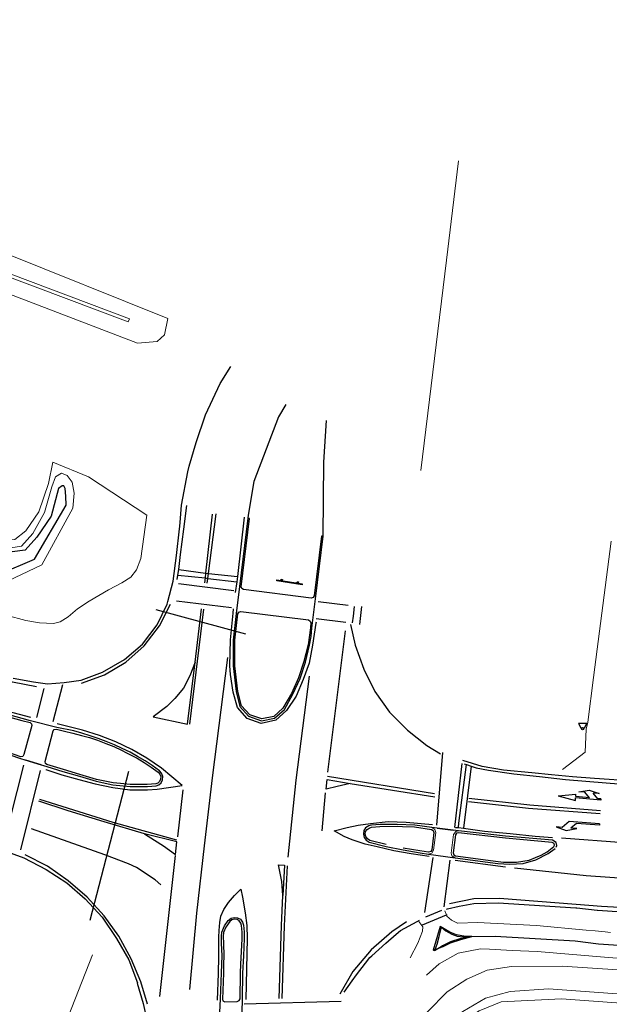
# Model space of a CAD drawing. Header units: metres. Extents: x 169249 to 194689, y 406250 to 412203.
# Tile 351 of 442: x 188961 to 189029, y 411403 to 411517. Entities that reach past the tile are written whole.
import ezdxf

# ---------------------------------------------------------------- set-up
doc = ezdxf.new("R2010")
doc.units = ezdxf.units.M
doc.linetypes.add('BGT_NLCS_N264$0$AM-AS', pattern=[16, 10, -2, 2, -2])
doc.layers.get('0').update_dxf_attribs({"linetype": 'CONTINUOUS'})
for name, color, linetype, lineweight in [('BGT_NLCS_N264$0$B-WE-AM-AS_KUNSTWERK_DUIKER-GV', 252, 'BGT_NLCS_N264$0$AM-AS', 18), ('BGT_NLCS_N264$0$B-WE-GW-WATERGANG_INSTEEK-G', 252, 'CONTINUOUS', 18), ('BGT_NLCS_N264$0$B-WE-GW-WATERGANG_SLOOT_BODEM-G', 252, 'CONTINUOUS', 18), ('BGT_NLCS_N264$0$B-WE-IE-TERREINAFSCHEIDING_KUNSTMATIG_HEKWERK-G', 252, 'BGT_NLCS_N264$0$IE-TERREINAFSCHEIDING-KUNSTMATIG', 18), ('BGT_NLCS_N264$0$B-WE-OG-TOPOGRAFIE_TERREIN_GROEN-GV', 252, 'CONTINUOUS', 18), ('BGT_NLCS_N264$0$B-WE-OG-TOPOGRAFIE_WATER-GV', 252, 'CONTINUOUS', 18), ('BGT_NLCS_N264$0$B-WE-OG-TOPOGRAFIE_WEG_RIJWIELPAD-G', 252, 'CONTINUOUS', 18), ('BGT_NLCS_N264$0$B-WE-OG-TOPOGRAFIE_WEG_RIJWIELPAD-GV', 252, 'CONTINUOUS', 18), ('BGT_NLCS_N264$0$B-WE-OG-TOPOGRAFIE_WEG_VERHARD-G', 252, 'CONTINUOUS', 18), ('BGT_NLCS_N264$0$B-WE-VW-MARKERING_PIJL-S', 252, 'CONTINUOUS', 25), ('BGT_NLCS_N264$0$B-WE-VW-VERKEERSTEKEN_BORD-S', 252, 'CONTINUOUS', 25), ('X-XX-AL-REFERENTIE-G', 7, 'CONTINUOUS', 18)]:
    doc.layers.add(name, color=color, linetype=linetype, lineweight=lineweight)
for name, color, linetype in [('BGT_NLCS_N264$0$B-WE-IE-MEUBILAIR_WEGMEUBILAIR-S', 252, 'CONTINUOUS'), ('BGT_NLCS_N264$0$B-WE-OG-TOPOGRAFIE_WATER_SLOOT-GV', 252, 'CONTINUOUS'), ('BGT_NLCS_N264$0$B-WE-OG-TOPOGRAFIE_WEG_RIJWEG-G', 252, 'CONTINUOUS'), ('BGT_NLCS_N264$0$B-WE-VH-KANTOPSLUITING-G', 252, 'CONTINUOUS'), ('BGT_NLCS_N264$0$B-WE-VW-BEWEGWIJZERING_DRAAGCONSTRUCTIE_PORTAAL_POER-G', 252, 'CONTINUOUS'), ('BGT_NLCS_N264$0$B-WE-VW-MARKERING-G', 252, 'CONTINUOUS')]:
    doc.layers.add(name, color=color, linetype=linetype)
doc.linetypes.add('BGT_NLCS_N264$0$IE-TERREINAFSCHEIDING-KUNSTMATIG', pattern='A,4,[82,NLCS.SHX,S=0.75,R=90,X=0,Y=0],4,-2', length=10)

# ---------------------------------------------------------------- blocks, each defined once
blk = doc.blocks.new('BGT_NLCS_N264$0$SIE-WEG_SCHRIKHEK')
for points in [[(-1.125, 0), (-1.125, 0.1), (-1.5, 0.1), (-1.5, 0)], [(-0.375, 0), (-0.375, 0.1), (-0.75, 0.1), (-0.75, 0)], [(0.375, 0.1), (0, 0.1), (0, 0), (0.375, 0)], [(1.125, 0), (1.125, 0.1), (0.75, 0.1), (0.75, 0)]]:
    blk.add_hatch(color=0).paths.add_polyline_path(points)
at = {"color": 0}
for p, q in [((-1.125, 0), (-1.125, 0.1)), ((-0.75, 0), (-0.75, 0.1)), ((-0.375, 0), (-0.375, 0.1)), ((0, 0.1), (0, 0)), ((0.375, 0.1), (0.375, 0)), ((0.75, 0.1), (0.75, 0)), ((1.125, 0.1), (1.125, 0))]:
    blk.add_line(p, q, dxfattribs=at)
at = {"flags": 128}
for points in [[(-1.5, 0.1), (1.5, 0.1), (1.5, 0), (-1.5, 0)], [(-1.0125, 0.1), (-1.0125, 0.25), (-0.8625, 0.25), (-0.8625, 0.1)], [(0.8625, 0.1), (0.8625, 0.25), (1.0125, 0.25), (1.0125, 0.1)]]:
    blk.add_lwpolyline(points, close=True, dxfattribs=at)
blk = doc.blocks.new('BGT_NLCS_N264$0$SIE-WEG_SCHIJNWERPER-SO')
at = {"ltscale": 0.5, "flags": 128}
blk.add_lwpolyline([(-0.48, 0.61), (-0.21, 0.12), (0.21, 0.12), (0.48, 0.61)], close=True, dxfattribs=at)
at = {"ltscale": 0.5}
blk.add_circle((0, 0), 0.125, dxfattribs=at)
blk = doc.blocks.new('BGT_NLCS_N264$0$B-SVW-MARKERING_PIJL_COMBI_RD_RA_5.0')
for p, q in [((0, 0.07), (2.95, 0.07)), ((0, -0.08), (0, 0.07)), ((5, 0), (2.95, 0.38)), ((2.95, 0.38), (2.95, 0.07)), ((5, 0), (2.95, -0.37)), ((0, -0.08), (0.35, -0.08)), ((0.25, -0.68), (0.95, -0.68)), ((1.45, -0.97), (0.25, -0.68)), ((0.35, -0.08), (0.95, -0.68)), ((1.35, -0.08), (2.95, -0.08)), ((1.35, -0.08), (1.95, -0.68)), ((2.65, -0.68), (1.45, -0.97)), ((1.95, -0.68), (2.65, -0.68)), ((2.95, -0.08), (2.95, -0.37))]:
    blk.add_line(p, q)
blk = doc.blocks.new('BGT_NLCS_N264$0$B-SVW-MARKERING_PIJL_LA_5.0')
for p, q in [((0, 0.07), (2.7, 0.07)), ((0, -0.08), (0, 0.07)), ((3.8, 0.97), (2.6, 0.67)), ((2.6, 0.67), (3.3, 0.67)), ((2.7, 0.07), (3.3, 0.67)), ((3.55, -0.08), (4.3, 0.67)), ((5, 0.67), (3.8, 0.97)), ((4.3, 0.67), (5, 0.67)), ((0, -0.08), (3.55, -0.08))]:
    blk.add_line(p, q)
blk = doc.blocks.new('BGT_NLCS_N264')
at = {"layer": 'BGT_NLCS_N264$0$B-WE-AM-AS_KUNSTWERK_DUIKER-GV'}
blk.add_line((188965.34, 411399.13, 10.6), (188969.32, 411409.3, 11.62), dxfattribs=at)
at = {"layer": 'BGT_NLCS_N264$0$B-WE-GW-WATERGANG_INSTEEK-G'}
for points in [[(188861.33, 411510.34, 10.91), (188865.4, 411510.26, 10.91), (188882, 411507.35, 11.27), (188892.78, 411506.13, 11.33), (188906.87, 411502.78, 11.35), (188914.29, 411501.41, 11.33), (188920.91, 411500.11, 11.33), (188925.7, 411498.26, 11.14), (188932.58, 411495.74, 11.12), (188974.22, 411479.78, 11.03), (188976.54, 411479.96, 11.04), (188977.38, 411480.73, 11.07), (188977.76, 411482.64, 11.11), (188958.18, 411490.5, 11.05), (188933.3, 411500.38, 11.05), (188925.13, 411502.35, 11.33), (188924.91, 411502.46, 11.46), (188909.8, 411507.11, 11.58), (188905.26, 411507.72, 11.57), (188894.17, 411510.41, 11.48), (188870.3, 411512.91, 11.29), (188851.67, 411514.09, 11.3), (188824.81, 411517.3, 11.18), (188823.23, 411517.48, 11.19)], [(189028.32, 411334.65, 11.37), (189025.59, 411336.37, 11.52), (189022.45, 411339.4, 11.49), (189019.7, 411343.37, 11.5), (189017.27, 411347.68, 11.51), (189012.5, 411356.04, 11.45), (189007.96, 411365.66, 11.4), (189004.45, 411374.96, 11.37), (189003.21, 411379.66, 11.42), (189001.71, 411385.32, 11.48), (189001.42, 411391.23, 11.46), (189002.78, 411393.62, 11.44), (189003.43, 411394.48, 11.44), (189004.12, 411395.41, 11.43), (189005.57, 411398.11, 11.41), (189006.52, 411399.56, 11.4), (189008.01, 411401.82, 11.38), (189010.3, 411404.14, 11.36), (189012.62, 411405.62, 11.41), (189014.98, 411406.65, 11.48), (189017.8, 411407.1, 11.49), (189023.71, 411407.13, 11.42), (189040.2, 411406.04, 11.45)]]:
    blk.add_polyline3d(points, dxfattribs=at)
at = {"layer": 'BGT_NLCS_N264$0$B-WE-GW-WATERGANG_SLOOT_BODEM-G'}
for points in [[(188897.76, 411507.83, 10.14), (188873.59, 411511.09, 10.12), (188850.02, 411512.88, 10.11), (188823.77, 411515.87, 10.1), (188823.72, 411515.47, 10.1), (188849.98, 411512.49, 10.11), (188873.55, 411510.69, 10.12), (188897.69, 411507.43, 10.14), (188922.25, 411501.43, 10.15), (188973.16, 411482.25, 10.15), (188973.3, 411482.62, 10.15), (188922.37, 411501.82, 10.15), (188897.76, 411507.83, 10.14)], [(189029.8, 411336.66, 10.64), (189027.03, 411337.71, 10.64), (189025.39, 411339.66, 10.68), (189020.98, 411345.56, 10.69), (189018.25, 411350.23, 10.69), (189015.84, 411354.55, 10.69), (189012.7, 411361.18, 10.69), (189008.91, 411369.63, 10.69), (189005.7, 411378.68, 10.61), (189004.61, 411383.46, 10.61), (189004.06, 411385.89, 10.62), (189004.12, 411386.78, 10.61), (189004.4, 411390.54, 10.61), (189005.28, 411393.27, 10.57), (189006.6, 411396.53, 10.54), (189008.64, 411399.12, 10.53), (189012.13, 411401.85, 10.53), (189014.79, 411403.4, 10.52), (189017.67, 411404.17, 10.52), (189022.11, 411404.47, 10.5), (189039.18, 411403.23, 10.62)], [(189039.08, 411402.18, 10.74), (189023.64, 411403.3, 10.76), (189016.62, 411402.98, 10.76), (189014.05, 411401.9, 10.76), (189012.9, 411401.22, 10.75), (189011.36, 411400.09, 10.75), (189009.48, 411398.35, 10.76), (189007.82, 411396.17, 10.75), (189006.32, 411393.15, 10.75), (189005.76, 411391.13, 10.75), (189005.33, 411389.38, 10.75), (189005.29, 411387.99, 10.73), (189005.25, 411386.75, 10.72), (189005.43, 411385.09, 10.72), (189005.99, 411381.76, 10.7), (189007.51, 411376.11, 10.71), (189009.63, 411370.28, 10.7), (189011.94, 411364.51, 10.68), (189014.97, 411357.98, 10.68), (189017.29, 411353.48, 10.67), (189019.54, 411349.28, 10.67), (189022.37, 411345.11, 10.67), (189026.57, 411339.53, 10.68), (189029.39, 411337.53, 10.67)]]:
    blk.add_polyline3d(points, dxfattribs=at)
at = {"layer": 'BGT_NLCS_N264$0$B-WE-IE-TERREINAFSCHEIDING_KUNSTMATIG_HEKWERK-G'}
blk.add_polyline3d([(189011.65, 411501.01, 11.6), (189010.25, 411489.46, 11.61), (189007.25, 411464.91, 11.65)], dxfattribs=at)
at = {"layer": 'BGT_NLCS_N264$0$B-WE-OG-TOPOGRAFIE_TERREIN_GROEN-GV'}
blk.add_polyline3d([(188861.36, 411485.76, 11.06), (188865.3, 411484.78, 11.08), (188882.73, 411480.83, 11.26), (188900.4, 411474.73, 11.04), (188918.52, 411467.79, 10.88), (188934.2, 411461.49, 10.9), (188941.03, 411460.37, 11.22), (188949.27, 411456.6, 11.05), (188953.05, 411455.86, 11.06), (188958.27, 411456.69, 11.13), (188959.96, 411456.87, 11.17), (188961.21, 411457.9, 11.2), (188962.72, 411460.12, 11.22), (188963.87, 411463.42, 11.27), (188964.36, 411465.9, 11.23), (188968.54, 411464.2, 11.25), (188975.33, 411459.71, 11.41)], dxfattribs=at)
at = {"layer": 'BGT_NLCS_N264$0$B-WE-OG-TOPOGRAFIE_WATER-GV'}
blk.add_polyline3d([(188958.34, 411451.65, 11.28), (188963.07, 411453.94, 11.21), (188966.68, 411460.53, 11.14), (188966.84, 411462.26, 11.18), (188966.62, 411463.57, 11.15), (188966.04, 411464.34, 11.16), (188965.37, 411464.61, 11.1), (188964.69, 411464.19, 11.19), (188964.25, 411463.02, 11.18), (188963.41, 411460.03, 11.16), (188962.04, 411457.59, 11.05), (188960.7, 411456.08, 11.07), (188958.47, 411455.74, 11.1)], dxfattribs=at)
at = {"layer": 'BGT_NLCS_N264$0$B-WE-OG-TOPOGRAFIE_WATER_SLOOT-GV'}
for points in [[(188965.02, 411462.84, 10.74), (188964.16, 411459.59, 10.71), (188962.51, 411457.13, 10.73), (188961.15, 411455.63, 10.74), (188958.42, 411455.29, 10.49), (188953.17, 411454.22, 10.71), (188948.76, 411455.32, 10.78), (188939.63, 411458.39, 10.73), (188933.74, 411460.3, 10.73), (188917.78, 411466.45, 10.7), (188899.78, 411473.09, 10.78), (188882.19, 411478.86, 10.77), (188864.99, 411483.22, 10.78), (188847.87, 411487.6, 10.66)], [(188851.66, 411485.21, 10.63), (188860.39, 411483, 10.7), (188869.87, 411480.61, 10.77), (188889.16, 411475.31, 10.72), (188906.1, 411469.19, 10.72), (188923.49, 411463.09, 10.78), (188938.77, 411457.52, 10.77), (188951.72, 411453.43, 10.79), (188958.18, 411452.86, 10.76), (188962.22, 411454.59, 10.85), (188965.92, 411460.89, 10.78), (188965.87, 411461.94, 10.81), (188965.82, 411462.83, 10.81), (188965.65, 411463.15, 10.79), (188965.45, 411463.12, 10.77), (188965.02, 411462.84, 10.74)]]:
    blk.add_polyline3d(points, dxfattribs=at)
at = {"layer": 'BGT_NLCS_N264$0$B-WE-OG-TOPOGRAFIE_WEG_RIJWEG-G'}
for p, q in [((188962.64, 411430.72, 11.87), (188961.23, 411431.16, 11.86)), ((188963.02, 411430.6, 11.87), (188962.64, 411430.72, 11.87)), ((189011.62, 411422.9, 11.93), (189008.53, 411423.31, 11.93)), ((189008.13, 411420.2, 11.88), (189011.24, 411419.77, 11.88))]:
    blk.add_line(p, q, dxfattribs=at)
for points in [[(188959.73, 411440.72, 11.74), (188962.1, 411440.29, 11.74), (188963.74, 411440.05, 11.73), (188965.7, 411440.19, 11.71), (188967.66, 411440.47, 11.69), (188970.16, 411441.39, 11.65), (188972.73, 411442.9, 11.63), (188974.82, 411444.68, 11.61), (188976.52, 411446.91, 11.61), (188977.67, 411449.33, 11.61), (188977.77, 411449.66, 11.6), (188978.37, 411452.02, 11.57), (188978.78, 411455.02, 11.57), (188979.14, 411458.12, 11.53), (188979.16, 411458.38, 11.53), (188979.24, 411459.37, 11.51), (188979.35, 411460.87, 11.49), (188980.1, 411464.75, 11.53), (188980.24, 411465.44, 11.54), (188981.07, 411468.18, 11.53), (188982.15, 411471.42, 11.53), (188983.88, 411475.07, 11.53), (188985.1, 411477.05, 11.51)], [(188991.5, 411472.62, 11.55), (188990.68, 411471.18, 11.62), (188987.79, 411463.65, 11.63), (188987.13, 411459.73, 11.72), (188987.07, 411459.37, 11.72)], [(188995.85, 411457.26, 11.76), (188995.93, 411465.88, 11.57), (188996.24, 411470.75, 11.54)], [(189032.01, 411428.68, 11.71), (189027.46, 411429.02, 11.72), (189024.93, 411429.21, 11.71), (189022.46, 411429.43, 11.72), (189020.17, 411429.66, 11.72), (189016.86, 411429.97, 11.72), (189014.39, 411430.41, 11.73), (189012.15, 411431.12, 11.74)], [(188987.07, 411459.37, 11.72), (188986.11, 411451.38, 11.81), (188985.73, 411448.24, 11.84), (188985.38, 411445.13, 11.88), (188985.37, 411442.13, 11.91), (188985.74, 411439.14, 11.96), (188986.16, 411437.42, 11.98), (188987.18, 411436.26, 12.02), (188988.68, 411435.74, 12.06), (188990.2, 411436.04, 12.03), (188991.35, 411437.06, 11.98), (188992.35, 411438.83, 11.97), (188993.19, 411440.66, 11.93), (188993.82, 411442.59, 11.9), (188994.29, 411444.55, 11.87), (188994.45, 411445.55, 11.86), (188994.56, 411446.56, 11.86), (188994.61, 411447.14, 11.85), (188995.02, 411450.28, 11.84), (188995.85, 411457.26, 11.76)], [(188958.67, 411420.6, 11.56), (188960.98, 411419.75, 11.56), (188963.58, 411418.38, 11.59), (188966, 411416.86, 11.59), (188968.15, 411414.98, 11.6), (188970.1, 411412.83, 11.64), (188971.77, 411410.37, 11.69), (188973.21, 411407.86, 11.69), (188974.23, 411405.18, 11.71), (188974.21, 411405.16, 11.71), (188974.88, 411402.77, 11.7), (188975.44, 411400.32, 11.71)], [(188962.64, 411430.72, 11.87), (188963.65, 411430.41, 11.87), (188965.53, 411429.83, 11.87), (188967.47, 411429.27, 11.89), (188969.4, 411428.7, 11.9), (188971.36, 411428.28, 11.9), (188973.38, 411428.09, 11.91), (188975.4, 411428.07, 11.92), (188976.41, 411428.16, 11.95), (188976.71, 411428.27, 11.94), (188976.98, 411428.51, 11.94), (188977.14, 411428.87, 11.92), (188977.17, 411429.23, 11.93), (188977.03, 411429.62, 11.91), (188976.78, 411429.9, 11.92), (188975.96, 411430.51, 11.91), (188975.11, 411431.06, 11.91), (188974.24, 411431.58, 11.9), (188973.36, 411432.06, 11.89), (188972.45, 411432.49, 11.9), (188971.56, 411432.92, 11.89), (188970.6, 411433.32, 11.89), (188969.64, 411433.69, 11.89), (188968.72, 411434, 11.89), (188967.74, 411434.31, 11.89), (188966.81, 411434.55, 11.89), (188964.83, 411434.96, 11.87), (188961.77, 411435.74, 11.86), (188960.78, 411436.02, 11.87), (188951.14, 411438.69, 11.87)], [(188951.1, 411434.62, 11.86), (188960.6, 411431.35, 11.86), (188962.64, 411430.72, 11.87)], [(189008.53, 411423.31, 11.93), (189006.54, 411423.55, 11.94), (189004.49, 411423.66, 11.91), (189002.49, 411423.63, 11.91), (189001.5, 411423.57, 11.9), (189001.2, 411423.49, 11.9), (189000.81, 411423.24, 11.9), (189000.59, 411422.93, 11.91), (189000.56, 411422.51, 11.91), (189000.64, 411422.13, 11.9), (189000.86, 411421.8, 11.89), (189001.22, 411421.57, 11.89), (189003.19, 411421.07, 11.88), (189005.17, 411420.7, 11.88), (189007.15, 411420.34, 11.88), (189008.13, 411420.2, 11.88)], [(189023, 411421.01, 11.93), (189023.07, 411421.2, 11.94), (189023.03, 411421.54, 11.95), (189022.6, 411421.82, 11.95), (189017.11, 411422.29, 11.93), (189011.62, 411422.9, 11.93)], [(189011.24, 411419.77, 11.88), (189016.23, 411419.11, 11.86), (189017.6, 411419, 11.85), (189019.17, 411419.1, 11.85), (189020.65, 411419.54, 11.89), (189022.08, 411420.27, 11.92), (189022.88, 411420.86, 11.93)], [(189010.22, 411413.77, 11.7), (189010.37, 411413.81, 11.7), (189011.7, 411414.12, 11.73), (189013.43, 411414.43, 11.73), (189016.24, 411414.51, 11.74), (189025.29, 411413.92, 11.78), (189025.42, 411413.91, 11.78), (189027.8, 411413.66, 11.75), (189027.84, 411413.66, 11.75), (189043.35, 411412.61, 11.7), (189051.71, 411412.57, 11.79), (189060.26, 411412.5, 11.77), (189066.16, 411412.89, 11.76), (189072.99, 411413.27, 11.71), (189084.65, 411414.22, 11.74), (189084.75, 411414.24, 11.74), (189087.15, 411414.65, 11.74), (189087.29, 411414.67, 11.74), (189090.03, 411414.69, 11.71), (189092.36, 411414.22, 11.75), (189092.37, 411414.22, 11.76), (189093.24, 411413.93, 11.78), (189093.33, 411413.59, 11.78), (189092.73, 411413.03, 11.74)], [(188983.76, 411400.16, 11.97), (188983.92, 411403.3, 11.98), (188984.02, 411406.33, 11.98), (188984.08, 411408.32, 11.97), (188984.02, 411409.81, 11.98), (188984.01, 411410.58, 11.99), (188984.06, 411411.09, 12), (188984.35, 411411.81, 12.01), (188984.81, 411412.45, 12.04), (188985.14, 411412.71, 12.05), (188985.5, 411412.8, 12.06), (188985.88, 411412.77, 12.06), (188986.22, 411412.59, 12.05), (188986.47, 411412.25, 12.05), (188986.57, 411411.9, 12.04), (188986.65, 411411.12, 12.04), (188986.65, 411410.34, 12.04), (188986.57, 411408.32, 12.02), (188986.48, 411406.31, 12.01), (188986.41, 411403.33, 11.97), (188986.39, 411401.73, 11.97)], [(188998.33, 411404.08, 11.68), (188999.24, 411405.4, 11.68), (188999.74, 411406.11, 11.68), (189000.8, 411407.48, 11.7), (189001.3, 411408.14, 11.72), (189001.54, 411408.35, 11.71), (189003.16, 411409.8, 11.69), (189004.36, 411410.86, 11.68), (189004.86, 411411.3, 11.68), (189006.82, 411412.34, 11.69), (189007.08, 411412.47, 11.69)]]:
    blk.add_polyline3d(points, dxfattribs=at)
at = {"layer": 'BGT_NLCS_N264$0$B-WE-OG-TOPOGRAFIE_WEG_RIJWIELPAD-G'}
blk.add_line((189010.04, 411413.56, 11.67), (189010.22, 411413.1, 11.66), dxfattribs=at)
for points in [[(189035.78, 411407.65, 11.54), (189029.11, 411408.12, 11.54), (189020.79, 411408.84, 11.53), (189017.88, 411408.97, 11.55), (189015.26, 411409.09, 11.56), (189014.18, 411409.14, 11.56), (189011.58, 411408.66, 11.55), (189009.39, 411407.38, 11.51), (189007.92, 411406.06, 11.51)], [(189008.13, 411420.2, 11.88), (189008.53, 411420.3, 11.88), (189008.72, 411420.67, 11.9), (189008.98, 411422.7, 11.9), (189008.89, 411423.07, 11.91), (189008.53, 411423.31, 11.93)], [(189011.24, 411419.77, 11.88), (189010.86, 411420.01, 11.87), (189010.79, 411420.32, 11.89), (189011.06, 411422.46, 11.92), (189011.34, 411422.81, 11.93), (189011.62, 411422.9, 11.93)], [(189010.22, 411413.1, 11.66), (189010.28, 411412.94, 11.65), (189010.83, 411412.5, 11.66), (189011.53, 411412.15, 11.63), (189011.56, 411412.15, 11.63), (189013.83, 411412.2, 11.61), (189013.83, 411412.2, 11.61), (189020.71, 411411.86, 11.61), (189026.51, 411411.33, 11.59), (189027.57, 411411.24, 11.59), (189028.71, 411411.13, 11.58), (189029.35, 411411.07, 11.58)], [(189005.99, 411408.1, 11.58), (189006.91, 411409.79, 11.62), (189007.43, 411411.2, 11.64), (189007.47, 411411.7, 11.66), (189007.14, 411412.18, 11.66), (189007.02, 411412.35, 11.65)]]:
    blk.add_polyline3d(points, dxfattribs=at)
at = {"layer": 'BGT_NLCS_N264$0$B-WE-OG-TOPOGRAFIE_WEG_RIJWIELPAD-GV'}
blk.add_polyline3d([(188975.33, 411459.71, 11.41), (188974.61, 411454.67, 11.45), (188974.12, 411453.34, 11.46), (188973.44, 411452.5, 11.45), (188972.4, 411451.82, 11.45), (188970.84, 411451, 11.43), (188968.62, 411449.69, 11.42), (188967.23, 411448.78, 11.42), (188966.16, 411447.85, 11.45), (188965.24, 411447.26, 11.44), (188964.43, 411447.07, 11.44), (188962.81, 411447.16, 11.43), (188961.22, 411447.44, 11.47), (188956.61, 411448.68, 11.44)], dxfattribs=at)
at = {"layer": 'BGT_NLCS_N264$0$B-WE-OG-TOPOGRAFIE_WEG_VERHARD-G'}
blk.add_polyline3d([(189023.76, 411430.04, 11.71), (189026.38, 411432.08, 11.51), (189026.51, 411434.75, 11.42), (189026.7, 411435.56, 11.41), (189027.37, 411440.8, 11.45), (189029.41, 411456.7, 11.56)], dxfattribs=at)
at = {"layer": 'BGT_NLCS_N264$0$B-WE-VH-KANTOPSLUITING-G'}
for points in [[(188995.85, 411457.26, 11.76), (188995.67, 411457.25, 11.87), (188994.82, 411450.32, 11.94), (188994.7, 411450.11, 11.93), (188994.47, 411450.04, 11.92), (188994.46, 411450.04, 11.92), (188986.58, 411451.03, 11.95), (188986.37, 411451.16, 11.94), (188986.3, 411451.37, 11.94), (188987.28, 411459.32, 11.85), (188987.09, 411459.37, 11.73), (188987.07, 411459.37, 11.72)], [(188994.1, 411444.58, 11.96), (188993.63, 411442.65, 11.98), (188992.98, 411440.75, 12.01), (188992.16, 411438.93, 12.05), (188991.17, 411437.19, 12.08), (188990.1, 411436.23, 12.14), (188988.7, 411435.96, 12.17), (188987.31, 411436.44, 12.14), (188986.36, 411437.5, 12.11), (188985.93, 411439.15, 12.08), (188985.56, 411442.15, 12.03), (188985.59, 411445.13, 12.01), (188985.91, 411448.2, 11.95), (188986.05, 411448.41, 11.95), (188986.26, 411448.49, 11.96), (188994.15, 411447.49, 11.95), (188994.36, 411447.37, 11.95), (188994.43, 411447.16, 11.95), (188994.38, 411446.59, 11.94), (188994.1, 411444.58, 11.96)], [(188951.08, 411438.46, 11.95), (188960.74, 411435.79, 11.97), (188961.74, 411435.53, 11.97), (188961.88, 411435.39, 11.97), (188961.91, 411435.18, 11.98), (188961, 411431.79, 11.97), (188960.86, 411431.59, 11.97), (188960.64, 411431.55, 11.97), (188951.18, 411434.83, 11.97)], [(188975.36, 411428.29, 12.02), (188973.38, 411428.32, 12.04), (188972.26, 411428.43, 12.03), (188971.39, 411428.52, 12.02), (188969.45, 411428.91, 12), (188967.5, 411429.48, 11.98), (188965.6, 411430.04, 11.97), (188963.68, 411430.65, 11.97), (188963.51, 411430.76, 11.98), (188963.49, 411430.98, 11.98), (188964.39, 411434.56, 11.99), (188964.54, 411434.73, 11.98), (188964.78, 411434.77, 11.97), (188965.73, 411434.52, 11.97), (188966.71, 411434.28, 11.98), (188967.7, 411434.04, 11.98), (188968.65, 411433.78, 11.98), (188969.59, 411433.47, 11.99), (188970.55, 411433.1, 11.99), (188971.46, 411432.73, 12), (188972.36, 411432.31, 12), (188972.97, 411431.99, 12.01), (188973.28, 411431.83, 12.02), (188974.19, 411431.38, 12.04), (188975.01, 411430.87, 12.03), (188975.83, 411430.31, 12.02), (188976.65, 411429.73, 12.02), (188976.84, 411429.52, 12.02), (188976.94, 411429.23, 12.03), (188976.92, 411428.92, 12.02), (188976.81, 411428.66, 12.03), (188976.59, 411428.46, 12.03), (188976.37, 411428.37, 12.03), (188975.36, 411428.29, 12.02)], [(189003.22, 411421.3, 11.99), (189001.31, 411421.79, 12.01), (189001.03, 411421.98, 12.01), (189000.85, 411422.23, 12.01), (189000.77, 411422.5, 12.01), (189000.81, 411422.81, 12.01), (189000.98, 411423.06, 12.02), (189001.24, 411423.23, 12.01), (189001.51, 411423.32, 12.01), (189002.48, 411423.42, 12.01), (189004.54, 411423.45, 12.01), (189005.09, 411423.43, 12.03), (189006.5, 411423.37, 12.05), (189008.49, 411423.07, 12.02), (189008.69, 411422.95, 12.02), (189008.76, 411422.72, 12.03), (189008.51, 411420.68, 12), (189008.4, 411420.48, 12), (189008.15, 411420.43, 12), (189007.13, 411420.57, 12), (189005.18, 411420.9, 11.99)], [(189019.12, 411419.36, 11.96), (189019.87, 411419.5, 11.96), (189020.59, 411419.78, 11.99), (189021.28, 411420.08, 12), (189021.95, 411420.47, 12.02), (189022.55, 411420.91, 12.03), (189022.74, 411421.06, 12.03), (189022.82, 411421.22, 12.05), (189022.79, 411421.42, 12.04), (189022.56, 411421.53, 12.04), (189017.12, 411422.05, 12.04), (189011.62, 411422.68, 12.01), (189011.41, 411422.63, 12.01), (189011.3, 411422.43, 12), (189011.03, 411420.33, 11.98), (189011.1, 411420.12, 11.98), (189011.29, 411420.01, 11.98), (189016.24, 411419.33, 11.96), (189016.87, 411419.25, 11.96), (189017.61, 411419.24, 11.96), (189018.4, 411419.24, 11.96), (189019.12, 411419.36, 11.96)], [(188984.28, 411408.3, 12.08), (188984.26, 411407.38, 12.08), (188984.25, 411406.3, 12.08), (188984.12, 411403.29, 12.1), (188984.18, 411403.1, 12.1), (188984.42, 411402.97, 12.09), (188985.86, 411403, 12.1), (188986.09, 411403.11, 12.1), (188986.18, 411403.32, 12.11), (188986.25, 411406.32, 12.1), (188986.26, 411407.34, 12.11), (188986.42, 411410.33, 12.14), (188986.41, 411411.1, 12.15), (188986.34, 411411.88, 12.15), (188986.27, 411412.15, 12.15), (188986.08, 411412.41, 12.16), (188985.84, 411412.55, 12.16), (188985.49, 411412.61, 12.15), (188985.24, 411412.52, 12.14), (188985, 411412.33, 12.13), (188984.54, 411411.68, 12.12), (188984.26, 411411.05, 12.1), (188984.22, 411410.6, 12.09), (188984.27, 411409.8, 12.09), (188984.28, 411408.3, 12.08)]]:
    blk.add_polyline3d(points, dxfattribs=at)
at = {"layer": 'BGT_NLCS_N264$0$B-WE-VW-BEWEGWIJZERING_DRAAGCONSTRUCTIE_PORTAAL_POER-G', "linetype": 'Continuous'}
for p, q in [((188976.37, 411448.72, 11.61), (188986.81, 411445.88, 11.91)), ((188968.72, 411412.47, 11.54), (188973.23, 411429.86, 12.08))]:
    blk.add_line(p, q, dxfattribs=at)
at = {"layer": 'BGT_NLCS_N264$0$B-WE-VW-MARKERING-G'}
for p, q in [((188982.95, 411459.84, 11.59), (188982.16, 411452.96, 11.68)), ((188986.66, 411459.46, 11.71), (188985.9, 411452.56, 11.79)), ((188978.93, 411452.73, 11.6), (188982.1, 411452.4, 11.7)), ((188979.04, 411453.37, 11.6), (188982.16, 411452.96, 11.68)), ((188982.16, 411452.96, 11.68), (188982.1, 411452.4, 11.7)), ((188982.16, 411452.96, 11.68), (188982.51, 411452.93, 11.69)), ((188982.42, 411452.34, 11.7), (188982.51, 411452.93, 11.7)), ((188982.51, 411452.93, 11.69), (188985.9, 411452.56, 11.79)), ((188982.1, 411452.4, 11.7), (188982.05, 411451.82, 11.7)), ((188982.1, 411452.4, 11.7), (188982.42, 411452.34, 11.7)), ((188982.36, 411451.77, 11.72), (188982.42, 411452.34, 11.7)), ((188982.42, 411452.34, 11.7), (188985.81, 411451.94, 11.81)), ((188985.81, 411451.94, 11.81), (188985.61, 411450.69, 11.82)), ((188985.9, 411452.56, 11.79), (188985.81, 411451.94, 11.81)), ((188980.33, 411435.36, 11.88), (188981.97, 411448.76, 11.73)), ((188980.97, 411442.56, 11.8), (188981.7, 411448.79, 11.73)), ((189000.35, 411449.06, 11.65), (189000.08, 411446.97, 11.67)), ((189013.12, 411430.44, 11.74), (189012.22, 411423.22, 11.91)), ((189012.28, 411430.7, 11.74), (189012.57, 411430.63, 11.74)), ((189012.57, 411430.63, 11.74), (189013.12, 411430.44, 11.74)), ((188996.32, 411428.91, 11.9), (188999, 411428.44, 11.85)), ((189008.85, 411427.21, 11.82), (188996.38, 411429.25, 11.89)), ((188999, 411428.44, 11.85), (189008.87, 411426.88, 11.84)), ((189011.3, 411423.3, 11.92), (189011.62, 411423.29, 11.92)), ((189017.09, 411418.67, 11.84), (189011.24, 411419.46, 11.86)), ((189007.44, 411411.94, 11.68), (189010.22, 411413.1, 11.67)), ((189010.22, 411413.1, 11.67), (189010.3, 411413.13, 11.67)), ((189013.17, 411410.6, 11.59), (189012.45, 411410.58, 11.6)), ((189008.9, 411409.07, 11.57), (189009.43, 411409.27, 11.57)), ((188986.66, 411402.73, 11.96), (188997.95, 411403.06, 11.68))]:
    blk.add_line(p, q, dxfattribs=at)
at = {"layer": 'BGT_NLCS_N264$0$B-WE-VW-MARKERING-G', "linetype": 'Continuous'}
for p, q in [((188978.86, 411452.22, 11.6), (188978.93, 411452.73, 11.6)), ((188978.93, 411452.73, 11.6), (188979.04, 411453.37, 11.6)), ((188979, 411451.74, 11.59), (188985.45, 411450.92, 11.78)), ((188985.18, 411448.89, 11.8), (188978.78, 411449.7, 11.6)), ((188995.29, 411449.63, 11.82), (188998.76, 411449.22, 11.69)), ((188998.49, 411447.2, 11.71), (188995.05, 411447.64, 11.84)), ((188996.42, 411429.74, 11.89), (188998.47, 411446.23, 11.72)), ((188963.31, 411439.52, 11.75), (188962.45, 411436.13, 11.84)), ((188964.39, 411435.67, 11.84), (188965.52, 411439.98, 11.72)), ((189009.76, 411432.04, 11.71), (189009.06, 411423.57, 11.93)), ((188960.96, 411430.55, 11.84), (188958.61, 411421.35, 11.61)), ((188960.65, 411420.7, 11.6), (188962.95, 411429.93, 11.85)), ((189011.22, 411423.3, 11.92), (189012.05, 411430.76, 11.76)), ((188979.52, 411427.68, 11.95), (188978.91, 411422.22, 11.93)), ((188995.76, 411422.89, 11.95), (188996.13, 411427.33, 11.91)), ((189009.14, 411423.2, 11.93), (189011.02, 411422.98, 11.94)), ((189030.91, 411421.52, 11.94), (189023.64, 411422.06, 11.93)), ((188978.64, 411420.02, 11.91), (188976.8, 411403.6, 11.79)), ((189008.65, 411419.79, 11.88), (189007.66, 411413.39, 11.69)), ((189009.98, 411414.06, 11.69), (189010.68, 411419.47, 11.87)), ((189007.84, 411412.89, 11.68), (189009.7, 411413.64, 11.7))]:
    blk.add_line(p, q, dxfattribs=at)
for points in [[(188962.46, 411439.7, 11.74), (188959.67, 411440.23, 11.76), (188953.85, 411441.75, 11.76), (188948.12, 411443.41, 11.76), (188939.49, 411446.18, 11.75), (188931, 411449.13, 11.77), (188922.5, 411452.15, 11.76), (188911.18, 411456.25, 11.75), (188897.09, 411461.37, 11.76), (188882.08, 411466.81, 11.75), (188870.32, 411471.08, 11.75), (188865.99, 411472.68, 11.74), (188857.43, 411475.69, 11.72), (188847.67, 411478.77, 11.7)], [(189013.17, 411410.6, 11.59), (189015.9, 411410.63, 11.59), (189025.24, 411410.07, 11.58), (189027.96, 411409.72, 11.56), (189040.11, 411408.92, 11.56)], [(189015.11, 411429.98, 11.75), (189018.07, 411429.56, 11.75), (189021.06, 411429.23, 11.75), (189024.1, 411428.91, 11.75), (189033.1, 411428.16, 11.76)], [(188979.04, 411453.37, 11.6), (188979.26, 411455.12, 11.59), (188979.65, 411458.07, 11.55), (188979.97, 411460.83, 11.53)], [(188967.72, 411440.11, 11.7), (188970.38, 411441.09, 11.66), (188972.87, 411442.59, 11.63), (188975.02, 411444.48, 11.62), (188976.8, 411446.79, 11.6), (188978.06, 411449.33, 11.61)], [(188999.29, 411447.17, 11.71), (188999.38, 411447.93, 11.69), (188999.52, 411449.05, 11.68)], [(188999.04, 411446.97, 11.72), (188999.04, 411446.96, 11.72), (188999.58, 411444.55, 11.7), (189000.59, 411441.76, 11.71), (189001.9, 411439.15, 11.69), (189003.61, 411436.76, 11.66), (189005.68, 411434.65, 11.63), (189007.95, 411432.85, 11.68), (189009.52, 411431.88, 11.71)], [(188980.33, 411404.4, 11.87), (188981.16, 411413.3, 11.92), (188982.05, 411421.15, 11.99), (188982.99, 411429.08, 11.99), (188984.74, 411443.11, 11.87)], [(188991.79, 411419.84, 12), (188992.72, 411428.81, 11.97), (188994.28, 411440.94, 11.89)], [(188976.94, 411416.59, 11.83), (188976.29, 411417.19, 11.82), (188974.13, 411418.64, 11.77), (188973.19, 411419.05, 11.75), (188970.44, 411420.11, 11.73), (188961.88, 411423.15, 11.68)], [(188975.38, 411402.71, 11.74), (188974.64, 411405.31, 11.73), (188973.48, 411408, 11.74), (188972.05, 411410.64, 11.69), (188970.36, 411413.01, 11.66), (188968.37, 411415.16, 11.61), (188966.17, 411417.09, 11.59), (188963.74, 411418.77, 11.6), (188961.13, 411420.09, 11.61)], [(189035.89, 411417, 11.84), (189026.49, 411417.67, 11.85), (189018.15, 411418.55, 11.84)], [(189104.75, 411417.56, 11.75), (189096.81, 411416.34, 11.75), (189089.69, 411415.36, 11.76), (189082.49, 411414.62, 11.75), (189067.46, 411413.53, 11.77), (189049.44, 411413.11, 11.74), (189040.35, 411413.41, 11.74), (189028.3, 411414.09, 11.77), (189025.33, 411414.3, 11.77), (189016.41, 411415.03, 11.77), (189013.42, 411414.99, 11.76), (189010.58, 411414.39, 11.71)], [(189005.59, 411412.29, 11.67), (189003.88, 411411.11, 11.64), (189001.44, 411409.02, 11.65), (188999.33, 411406.5, 11.68), (188997.81, 411403.87, 11.69)]]:
    blk.add_polyline3d(points, dxfattribs=at)
at = {"layer": 'BGT_NLCS_N264$0$B-WE-VW-MARKERING-G'}
for points in [[(188982.51, 411452.93, 11.7), (188982.51, 411452.93, 11.7), (188983.38, 411459.86, 11.6)], [(188995.03, 411447.23, 11.84), (188995.01, 411447.12, 11.84), (188994.63, 411444.54, 11.86), (188994.24, 411442.44, 11.9), (188993.55, 411440.54, 11.93), (188992.7, 411438.62, 11.95), (188991.61, 411436.92, 11.98), (188990.34, 411435.81, 12.03), (188988.64, 411435.42, 12.05), (188987.02, 411435.99, 12.02), (188985.88, 411437.27, 11.98), (188985.37, 411439.06, 11.95), (188985.07, 411441.12, 11.91), (188984.99, 411442.13, 11.89), (188985.05, 411445.19, 11.85), (188985.38, 411448.3, 11.83), (188985.43, 411448.79, 11.82)], [(188929.95, 411445.88, 11.84), (188938.81, 411442.83, 11.85), (188946.46, 411440.44, 11.84), (188954.98, 411437.95, 11.85), (188961.77, 411436.14, 11.84)], [(188980.97, 411442.56, 11.8), (188980.32, 411440.97, 11.81), (188979.58, 411439.56, 11.81), (188978.59, 411438.35, 11.81), (188977.64, 411437.41, 11.81), (188976.04, 411436.19, 11.8), (188980.06, 411435.34, 11.87), (188980.97, 411442.56, 11.8)], [(188963.54, 411430.06, 11.86), (188963.56, 411430.05, 11.86), (188965.43, 411429.44, 11.86), (188967.38, 411428.88, 11.86), (188969.29, 411428.37, 11.87), (188971.34, 411427.95, 11.89), (188973.34, 411427.7, 11.89), (188975.4, 411427.67, 11.91), (188976.52, 411427.77, 11.94), (188979.42, 411428.21, 11.94), (188977.04, 411430.2, 11.91), (188975.33, 411431.38, 11.9), (188973.58, 411432.38, 11.88), (188971.71, 411433.3, 11.88), (188969.81, 411434.04, 11.86), (188967.84, 411434.65, 11.88), (188964.89, 411435.37, 11.86), (188964.86, 411435.38, 11.86)], [(189011.62, 411423.29, 11.92), (189011.68, 411423.81, 11.91), (189012.57, 411430.63, 11.74)], [(189013.12, 411430.44, 11.74), (189013.68, 411430.27, 11.74), (189015.11, 411429.98, 11.75)], [(188999, 411428.44, 11.85), (188997.49, 411428.08, 11.86), (188996.2, 411427.77, 11.89), (188996.32, 411428.91, 11.9)], [(188975.05, 411422.55, 11.85), (188970.34, 411423.97, 11.8), (188966.17, 411425.23, 11.78), (188962.73, 411426.35, 11.77)], [(188962.8, 411426.59, 11.78), (188971.34, 411423.9, 11.8), (188978.78, 411421.85, 11.94)], [(189012.78, 411426.34, 11.85), (189019.79, 411425.56, 11.87), (189028.13, 411424.93, 11.87)], [(189028.16, 411425.23, 11.86), (189019.96, 411425.89, 11.85), (189012.82, 411426.68, 11.85)], [(189008.21, 411419.92, 11.87), (189006.12, 411420.22, 11.87), (189004.11, 411420.57, 11.87), (189002.14, 411421.03, 11.88), (189000.77, 411421.37, 11.88), (188999.24, 411421.87, 11.89), (188998.33, 411422.23, 11.89), (188997.16, 411422.9, 11.91), (188998.67, 411423.3, 11.89), (188999.95, 411423.58, 11.88), (189001.39, 411423.78, 11.9), (189003.44, 411423.99, 11.91), (189005.52, 411423.92, 11.92), (189008.6, 411423.64, 11.9)], [(189011.62, 411423.29, 11.92), (189011.65, 411423.29, 11.92), (189012.22, 411423.22, 11.91)], [(189012.22, 411423.22, 11.91), (189014.68, 411422.88, 11.92), (189017.64, 411422.59, 11.92), (189020.58, 411422.3, 11.93), (189022.59, 411422.12, 11.93)], [(188975.05, 411422.55, 11.85), (188976.22, 411421.81, 11.86), (188977.26, 411421.17, 11.89), (188978.65, 411420.16, 11.9), (188978.83, 411421.62, 11.92), (188975.05, 411422.55, 11.85)], [(188990.65, 411418.94, 12.02), (188991.36, 411418.89, 12), (188991.17, 411415.35, 11.97)], [(188991.17, 411415.35, 11.97), (188991.06, 411417, 12), (188990.65, 411418.94, 12.02)], [(188991.1, 411403.37, 11.85), (188991.35, 411411.83, 11.92), (188991.72, 411418.83, 11.98)], [(188983.54, 411403.18, 11.95), (188983.66, 411406.28, 11.96), (188983.71, 411408.24, 11.97), (188983.71, 411409.75, 11.98), (188983.69, 411410.5, 11.99), (188983.73, 411411.28, 12), (188983.81, 411412.2, 12.01), (188983.96, 411412.97, 12.03), (188984.31, 411413.74, 12.03), (188984.85, 411414.55, 12.04), (188985.55, 411415.36, 12.07), (188986.27, 411416.09, 12.08), (188986.46, 411415.17, 12.06), (188986.78, 411413.36, 12.03), (188986.98, 411411.85, 12.01), (188987, 411410.34, 11.99), (188986.84, 411403.25, 11.94)], [(188990.75, 411403.35, 11.87), (188991.02, 411411.86, 11.94), (188991.17, 411415.35, 11.97)], [(189012.45, 411410.58, 11.6), (189011.41, 411410.76, 11.6), (189010.62, 411411.08, 11.61), (189009.5, 411411.76, 11.64), (189008.68, 411408.98, 11.57), (189008.9, 411409.07, 11.57)], [(189008.9, 411409.07, 11.58), (189009.13, 411409.71, 11.6), (189009.39, 411410.6, 11.62), (189009.65, 411411.66, 11.64), (189010.14, 411411.25, 11.62), (189010.85, 411410.87, 11.61), (189011.49, 411410.62, 11.6), (189012.18, 411410.56, 11.6), (189013.17, 411410.6, 11.59)], [(189009.43, 411409.27, 11.57), (189009.86, 411409.43, 11.57), (189010.69, 411409.85, 11.59), (189011.92, 411410.25, 11.59), (189013.17, 411410.6, 11.59)], [(189013.17, 411410.6, 11.59), (189011.77, 411410.33, 11.6), (189010.69, 411409.96, 11.59)], [(189009.43, 411409.27, 11.58), (189008.84, 411408.9, 11.58), (189008.9, 411409.07, 11.58)], [(189010.69, 411409.96, 11.59), (189009.78, 411409.49, 11.58), (189009.43, 411409.27, 11.58)]]:
    blk.add_polyline3d(points, dxfattribs=at)
at = {"layer": 'BGT_NLCS_N264$0$B-WE-IE-MEUBILAIR_WEGMEUBILAIR-S', "color": 7}
blk.add_blockref('BGT_NLCS_N264$0$SIE-WEG_SCHIJNWERPER-SO', (189026.09, 411434.81, 11.4), dxfattribs=at)
at = {"layer": 'BGT_NLCS_N264$0$B-WE-VW-MARKERING_PIJL-S', "color": 7}
for name, p, rotation in [('BGT_NLCS_N264$0$B-SVW-MARKERING_PIJL_COMBI_RD_RA_5.0', (189028.22, 411426.54, 11.82), 174.678823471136), ('BGT_NLCS_N264$0$B-SVW-MARKERING_PIJL_LA_5.0', (189028.06, 411423.63, 11.9), 175.5055325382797)]:
    blk.add_blockref(name, p, dxfattribs=dict(at, rotation=rotation))
at = {"layer": 'BGT_NLCS_N264$0$B-WE-VW-VERKEERSTEKEN_BORD-S', "color": 7, "rotation": 351.0995963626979}
blk.add_blockref('BGT_NLCS_N264$0$SIE-WEG_SCHRIKHEK', (188991.94, 411451.84, 11.84), dxfattribs=at)

msp = doc.modelspace()

# ---------------------------------------------------------------- block references
at = {"layer": 'X-XX-AL-REFERENTIE-G'}
msp.add_blockref('BGT_NLCS_N264', (0, 0), dxfattribs=at)

doc.saveas('drawing.dxf')
